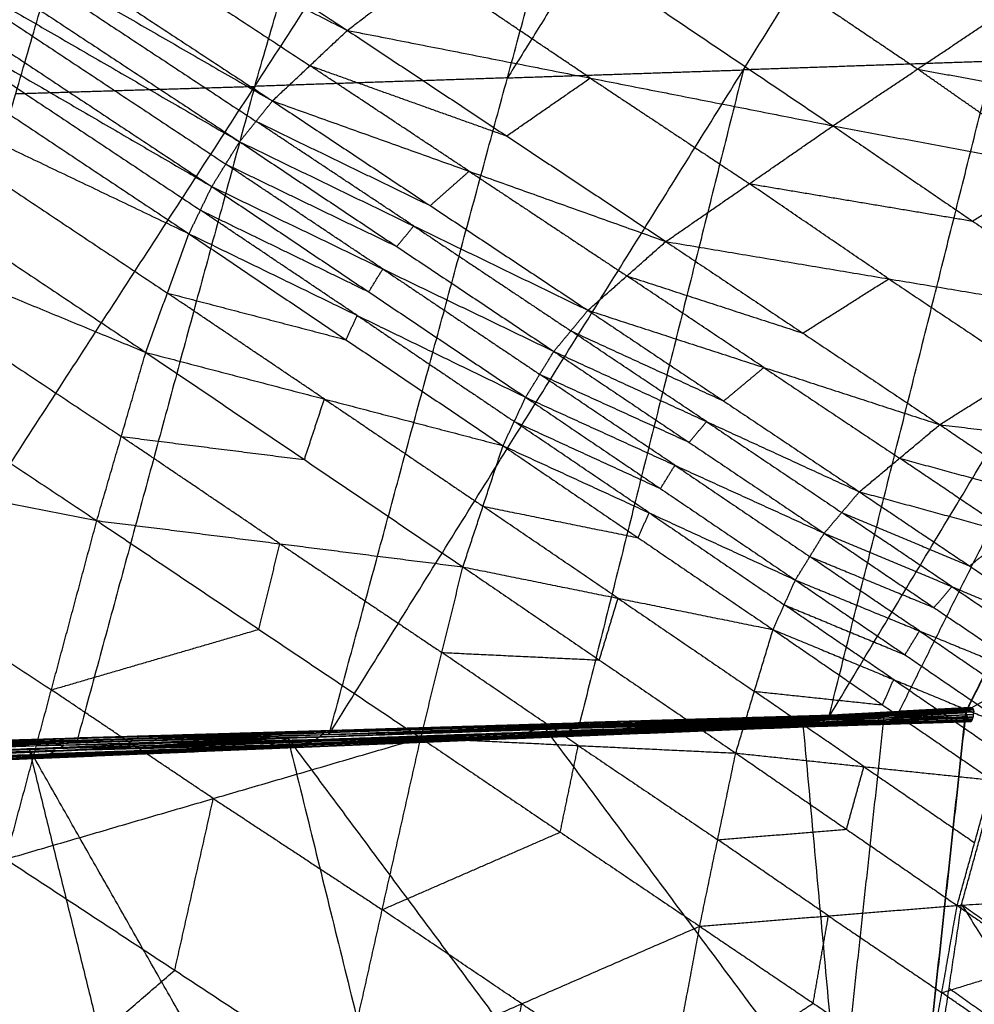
# Model space of a CAD drawing. Header units: millimetres. Extents: x -106 to 110, y -96 to 120.
# Tile 661 of 1020: x 89.56 to 90.8, y -45.35 to -44.07. Entities that reach past the tile are written whole.
import ezdxf

# ---------------------------------------------------------------- set-up
doc = ezdxf.new("R2010")
doc.units = ezdxf.units.MM
doc.header["$MEASUREMENT"] = 0
doc.layers.add('Default', color=7, linetype='Continuous', true_color=0x000000)

msp = doc.modelspace()

# ---------------------------------------------------------------- linework, layer by layer
at = {"layer": 'Default'}
for points in [[(90.6142, -44.9797, 12.599), (91.1335, -44.1156, 11.4841), (91.6527, -43.2514, 10.3693)], [(90.7922, -44.9736, 12.6871), (91.2225, -44.1125, 11.5282), (91.6527, -43.2514, 10.3693)], [(90.7926, -44.9716, 12.6881), (91.2227, -44.1115, 11.5287), (91.6527, -43.2514, 10.3693)], [(89.9645, -45.002, 12.2783), (90.5031, -44.1379, 11.1707), (91.0417, -43.2737, 10.063)], [(90.6142, -44.9797, 12.599), (90.828, -44.1267, 11.331), (91.0417, -43.2737, 10.063)], [(90.7349, -43.2841, 9.9111), (90.4657, -43.7162, 10.4649), (90.1964, -44.1483, 11.0187)], [(89.3077, -45.024, 11.9559), (89.8679, -44.1593, 10.8575), (90.4282, -43.2945, 9.7591)], [(89.9645, -45.002, 12.2783), (90.1964, -44.1483, 11.0187), (90.4282, -43.2945, 9.7591)], [(88.6459, -45.0453, 11.6333), (89.2262, -44.1794, 10.5448), (89.8066, -43.3135, 9.4562)], [(89.3077, -45.024, 11.9559), (89.5572, -44.1688, 10.7061), (89.8066, -43.3135, 9.4562)], [(89.8679, -44.1593, 10.8575), (89.9927, -43.7316, 10.2326), (90.1174, -43.304, 9.6077)], [(89.0292, -43.4581, 13.5136), (89.5087, -43.7723, 13.5994), (89.9883, -44.0865, 13.6852)], [(88.941, -43.5547, 13.5107), (89.416, -43.8665, 13.6013), (89.8909, -44.1782, 13.6919)], [(88.941, -43.5547, 13.5107), (89.4646, -43.8206, 13.5979), (89.9883, -44.0865, 13.6852)], [(88.9015, -43.6073, 13.5102), (89.3748, -43.9193, 13.6019), (89.8482, -44.2313, 13.6936)], [(88.9015, -43.6073, 13.5102), (89.3962, -43.8927, 13.601), (89.8909, -44.1782, 13.6919)], [(88.8666, -43.6632, 13.5102), (89.3394, -43.9764, 13.6017), (89.8121, -44.2896, 13.6932)], [(88.8666, -43.6632, 13.5102), (89.3574, -43.9472, 13.6019), (89.8482, -44.2313, 13.6936)], [(88.8358, -43.7214, 13.5105), (89.3091, -44.0362, 13.6006), (89.7824, -44.351, 13.6908)], [(88.8358, -43.7214, 13.5105), (89.324, -44.0055, 13.6018), (89.8121, -44.2896, 13.6932)], [(89.4646, -43.8206, 13.5979), (89.7021, -43.9765, 13.6432), (89.9396, -44.1324, 13.6885)], [(88.7708, -43.8677, 13.5125), (89.2485, -44.1864, 13.5967), (89.7262, -44.5052, 13.681)], [(88.7708, -43.8677, 13.5125), (89.2766, -44.1094, 13.6016), (89.7824, -44.351, 13.6908)], [(89.3962, -43.8927, 13.601), (89.6329, -44.0487, 13.6469), (89.8696, -44.2048, 13.6927)], [(89.9883, -44.0865, 13.6852), (90.0931, -44.0063, 13.6777), (90.1978, -43.9261, 13.6703)], [(90.1978, -43.9261, 13.6703), (90.4087, -44.0683, 13.6534), (90.6196, -44.2106, 13.6366)], [(89.3574, -43.9472, 13.6019), (89.5938, -44.1038, 13.6476), (89.8302, -44.2604, 13.6934)], [(89.324, -44.0055, 13.6018), (89.5606, -44.1629, 13.6469), (89.7973, -44.3203, 13.692)], [(90.5187, -43.9946, 13.6373), (90.6242, -44.0657, 13.6289), (90.7296, -44.1368, 13.6205)], [(90.304, -44.1485, 13.6609), (90.1985, -44.0774, 13.6693), (90.0931, -44.0063, 13.6777)], [(90.6196, -44.2106, 13.6366), (90.7296, -44.1368, 13.6205), (90.8396, -44.0631, 13.6044)], [(88.6887, -44.0769, 13.5172), (89.1756, -44.4005, 13.5914), (89.6626, -44.724, 13.6656)], [(88.6887, -44.0769, 13.5172), (89.2075, -44.291, 13.5991), (89.7262, -44.5052, 13.681)], [(89.8909, -44.1782, 13.6919), (89.9396, -44.1324, 13.6885), (89.9883, -44.0865, 13.6852)], [(89.9883, -44.0865, 13.6852), (90.1953, -44.2238, 13.6778), (90.4023, -44.3611, 13.6704)], [(89.9883, -44.0865, 13.6852), (90.304, -44.1485, 13.6609), (90.6196, -44.2106, 13.6366)], [(89.2766, -44.1094, 13.6016), (89.5154, -44.2687, 13.6437), (89.7543, -44.4281, 13.6859)], [(91.1335, -44.1156, 11.4841), (90.9183, -44.5461, 12.0636), (90.7032, -44.9766, 12.643)], [(90.7924, -44.9726, 12.6876), (91.0075, -44.5421, 12.1082), (91.2227, -44.1115, 11.5287)], [(91.2225, -44.1125, 11.5282), (91.0074, -44.5426, 12.1079), (90.7924, -44.9726, 12.6876)], [(89.9396, -44.1324, 13.6885), (90.0674, -44.1781, 13.6831), (90.1953, -44.2238, 13.6778)], [(90.1466, -44.2697, 13.6811), (90.0431, -44.201, 13.6848), (89.9396, -44.1324, 13.6885)], [(90.828, -44.1267, 11.331), (90.6655, -44.1323, 11.2508), (90.5031, -44.1379, 11.1707)], [(90.1964, -44.1483, 11.0187), (90.3497, -44.1431, 11.0947), (90.5031, -44.1379, 11.1707)], [(90.5031, -44.1379, 11.1707), (90.3963, -44.5644, 11.8047), (90.2894, -44.9908, 12.4386)], [(90.7296, -44.1368, 13.6205), (90.8766, -44.1643, 13.584), (91.0236, -44.1918, 13.5476)], [(90.9136, -44.2655, 13.5636), (90.8216, -44.2012, 13.5921), (90.7296, -44.1368, 13.6205)], [(89.5572, -44.1688, 10.7061), (89.7125, -44.164, 10.7818), (89.8679, -44.1593, 10.8575)], [(89.8679, -44.1593, 10.8575), (89.752, -44.5861, 11.4873), (89.6361, -45.013, 12.1171)], [(90.1964, -44.1483, 11.0187), (90.0321, -44.1538, 10.9381), (89.8679, -44.1593, 10.8575)], [(90.1953, -44.2238, 13.6778), (90.2496, -44.1862, 13.6693), (90.304, -44.1485, 13.6609)], [(90.304, -44.1485, 13.6609), (90.4075, -44.2172, 13.6572), (90.511, -44.2859, 13.6535)], [(89.8482, -44.2313, 13.6936), (89.8696, -44.2048, 13.6927), (89.8909, -44.1782, 13.6919)], [(89.8909, -44.1782, 13.6919), (90.096, -44.3144, 13.688), (90.301, -44.4505, 13.6842)], [(89.8909, -44.1782, 13.6919), (90.1466, -44.2697, 13.6811), (90.4023, -44.3611, 13.6704)], [(89.8696, -44.2048, 13.6927), (89.9828, -44.2596, 13.6904), (90.096, -44.3144, 13.688)], [(90.0746, -44.3409, 13.6889), (89.9721, -44.2728, 13.6908), (89.8696, -44.2048, 13.6927)], [(90.4023, -44.3611, 13.6704), (90.511, -44.2859, 13.6535), (90.6196, -44.2106, 13.6366)], [(90.6196, -44.2106, 13.6366), (90.8008, -44.3344, 13.5906), (90.9819, -44.4581, 13.5447)], [(90.6196, -44.2106, 13.6366), (90.9136, -44.2655, 13.5636), (91.2076, -44.3205, 13.4907)], [(89.8121, -44.2896, 13.6932), (89.8302, -44.2604, 13.6934), (89.8482, -44.2313, 13.6936)], [(89.8482, -44.2313, 13.6936), (90.0525, -44.3676, 13.6906), (90.2567, -44.504, 13.6876)], [(89.8482, -44.2313, 13.6936), (90.0746, -44.3409, 13.6889), (90.301, -44.4505, 13.6842)], [(89.8302, -44.2604, 13.6934), (89.9413, -44.314, 13.692), (90.0525, -44.3676, 13.6906)], [(90.0344, -44.3968, 13.6904), (89.9323, -44.3286, 13.6919), (89.8302, -44.2604, 13.6934)], [(90.096, -44.3144, 13.688), (90.1213, -44.292, 13.6846), (90.1466, -44.2697, 13.6811)], [(90.1466, -44.2697, 13.6811), (90.2491, -44.3377, 13.6792), (90.3516, -44.4058, 13.6773)], [(90.8008, -44.3344, 13.5906), (90.8572, -44.3, 13.5771), (90.9136, -44.2655, 13.5636)], [(90.511, -44.2859, 13.6535), (90.6559, -44.3101, 13.6221), (90.8008, -44.3344, 13.5906)], [(90.6921, -44.4096, 13.6076), (90.6015, -44.3477, 13.6305), (90.511, -44.2859, 13.6535)], [(89.2075, -44.291, 13.5991), (89.4509, -44.4528, 13.6362), (89.6944, -44.6146, 13.6733)], [(89.7824, -44.351, 13.6908), (89.7973, -44.3203, 13.692), (89.8121, -44.2896, 13.6932)], [(89.8121, -44.2896, 13.6932), (90.0161, -44.4266, 13.69), (90.22, -44.5636, 13.6869)], [(89.8121, -44.2896, 13.6932), (90.0344, -44.3968, 13.6904), (90.2567, -44.504, 13.6876)], [(89.7973, -44.3203, 13.692), (89.9067, -44.3734, 13.691), (90.0161, -44.4266, 13.69)], [(90.0012, -44.4573, 13.6888), (89.8992, -44.3888, 13.6904), (89.7973, -44.3203, 13.692)], [(89.7262, -44.5052, 13.681), (89.7543, -44.4281, 13.6859), (89.7824, -44.351, 13.6908)], [(89.7824, -44.351, 13.6908), (89.9865, -44.4888, 13.6867), (90.1906, -44.6266, 13.6826)], [(89.7824, -44.351, 13.6908), (90.0012, -44.4573, 13.6888), (90.22, -44.5636, 13.6869)], [(90.0525, -44.3676, 13.6906), (90.0635, -44.3543, 13.6898), (90.0746, -44.3409, 13.6889)], [(90.0746, -44.3409, 13.6889), (90.1767, -44.4091, 13.6874), (90.2789, -44.4773, 13.6859)], [(90.301, -44.4505, 13.6842), (90.3516, -44.4058, 13.6773), (90.4023, -44.3611, 13.6704)], [(90.4023, -44.3611, 13.6704), (90.5804, -44.4802, 13.6352), (90.7584, -44.5992, 13.6001)], [(90.4023, -44.3611, 13.6704), (90.6921, -44.4096, 13.6076), (90.9819, -44.4581, 13.5447)], [(90.0161, -44.4266, 13.69), (90.0252, -44.4117, 13.6902), (90.0344, -44.3968, 13.6904)], [(90.0344, -44.3968, 13.6904), (90.1364, -44.4653, 13.6888), (90.2384, -44.5338, 13.6873)], [(90.3516, -44.4058, 13.6773), (90.466, -44.443, 13.6563), (90.5804, -44.4802, 13.6352)], [(90.5297, -44.5249, 13.6421), (90.4407, -44.4653, 13.6597), (90.3516, -44.4058, 13.6773)], [(90.5804, -44.4802, 13.6352), (90.6362, -44.4449, 13.6214), (90.6921, -44.4096, 13.6076)], [(90.6921, -44.4096, 13.6076), (90.7811, -44.4692, 13.59), (90.8702, -44.5287, 13.5724)], [(89.7543, -44.4281, 13.6859), (89.8704, -44.4584, 13.6863), (89.9865, -44.4888, 13.6867)], [(89.9584, -44.5659, 13.6818), (89.8564, -44.497, 13.6838), (89.7543, -44.4281, 13.6859)], [(90.2567, -44.504, 13.6876), (90.2789, -44.4773, 13.6859), (90.301, -44.4505, 13.6842)], [(90.301, -44.4505, 13.6842), (90.4775, -44.5685, 13.6531), (90.6539, -44.6865, 13.622)], [(90.301, -44.4505, 13.6842), (90.5297, -44.5249, 13.6421), (90.7584, -44.5992, 13.6001)], [(89.9865, -44.4888, 13.6867), (89.9938, -44.473, 13.6877), (90.0012, -44.4573, 13.6888)], [(90.0012, -44.4573, 13.6888), (90.1032, -44.5262, 13.6868), (90.2053, -44.5951, 13.6847)], [(90.7584, -44.5992, 13.6001), (90.8702, -44.5287, 13.5724), (90.9819, -44.4581, 13.5447)], [(90.2789, -44.4773, 13.6859), (90.3782, -44.5229, 13.6695), (90.4775, -44.5685, 13.6531)], [(90.4553, -44.5953, 13.6548), (90.3671, -44.5363, 13.6704), (90.2789, -44.4773, 13.6859)], [(88.5309, -44.4984, 13.5315), (89.0968, -44.6112, 13.5986), (89.6626, -44.724, 13.6656)], [(89.6626, -44.724, 13.6656), (89.6944, -44.6146, 13.6733), (89.7262, -44.5052, 13.681)], [(89.7262, -44.5052, 13.681), (89.9324, -44.6447, 13.6726), (90.1385, -44.7842, 13.6643)], [(89.7262, -44.5052, 13.681), (89.9584, -44.5659, 13.6818), (90.1906, -44.6266, 13.6826)], [(90.22, -44.5636, 13.6869), (90.2384, -44.5338, 13.6873), (90.2567, -44.504, 13.6876)], [(90.2567, -44.504, 13.6876), (90.4325, -44.6222, 13.6574), (90.6082, -44.7404, 13.6273)], [(90.2567, -44.504, 13.6876), (90.4553, -44.5953, 13.6548), (90.6539, -44.6865, 13.622)], [(90.4775, -44.5685, 13.6531), (90.5036, -44.5467, 13.6476), (90.5297, -44.5249, 13.6421)], [(90.5297, -44.5249, 13.6421), (90.6179, -44.5839, 13.6266), (90.7062, -44.6429, 13.611)], [(90.2384, -44.5338, 13.6873), (90.3354, -44.578, 13.6724), (90.4325, -44.6222, 13.6574)], [(90.4141, -44.652, 13.6571), (90.3262, -44.5929, 13.6722), (90.2384, -44.5338, 13.6873)], [(89.9324, -44.6447, 13.6726), (89.9454, -44.6053, 13.6772), (89.9584, -44.5659, 13.6818)], [(89.9584, -44.5659, 13.6818), (90.0615, -44.6356, 13.6776), (90.1646, -44.7054, 13.6734)], [(90.1906, -44.6266, 13.6826), (90.2053, -44.5951, 13.6847), (90.22, -44.5636, 13.6869)], [(90.22, -44.5636, 13.6869), (90.3954, -44.6824, 13.6566), (90.5707, -44.8013, 13.6262)], [(90.22, -44.5636, 13.6869), (90.4141, -44.652, 13.6571), (90.6082, -44.7404, 13.6273)], [(90.2053, -44.5951, 13.6847), (90.3003, -44.6388, 13.6707), (90.3954, -44.6824, 13.6566)], [(90.3807, -44.7139, 13.6544), (90.293, -44.6545, 13.6696), (90.2053, -44.5951, 13.6847)], [(90.4325, -44.6222, 13.6574), (90.4439, -44.6087, 13.6561), (90.4553, -44.5953, 13.6548)], [(90.4553, -44.5953, 13.6548), (90.5432, -44.6544, 13.6397), (90.631, -44.7135, 13.6246)], [(90.6539, -44.6865, 13.622), (90.7062, -44.6429, 13.611), (90.7584, -44.5992, 13.6001)], [(90.7584, -44.5992, 13.6001), (90.903, -44.6966, 13.5434), (91.0476, -44.794, 13.4867)], [(90.7584, -44.5992, 13.6001), (91.0168, -44.6303, 13.5044), (91.2752, -44.6614, 13.4088)], [(89.0968, -44.6112, 13.5986), (89.3501, -44.7777, 13.6258), (89.6035, -44.9441, 13.653)], [(89.6944, -44.6146, 13.6733), (89.8134, -44.6296, 13.673), (89.9324, -44.6447, 13.6726)], [(89.9006, -44.7541, 13.665), (89.7975, -44.6844, 13.6691), (89.6944, -44.6146, 13.6733)], [(90.1385, -44.7842, 13.6643), (90.1646, -44.7054, 13.6734), (90.1906, -44.6266, 13.6826)], [(90.1906, -44.6266, 13.6826), (90.3661, -44.7462, 13.6512), (90.5416, -44.8657, 13.6198)], [(90.1906, -44.6266, 13.6826), (90.3807, -44.7139, 13.6544), (90.5707, -44.8013, 13.6262)], [(90.7062, -44.6429, 13.611), (90.8046, -44.6697, 13.5772), (90.903, -44.6966, 13.5434)], [(90.8507, -44.7402, 13.5543), (90.7784, -44.6916, 13.5827), (90.7062, -44.6429, 13.611)], [(90.3954, -44.6824, 13.6566), (90.4047, -44.6672, 13.6568), (90.4141, -44.652, 13.6571)], [(90.4141, -44.652, 13.6571), (90.5018, -44.7114, 13.6419), (90.5895, -44.7708, 13.6268)], [(90.6082, -44.7404, 13.6273), (90.631, -44.7135, 13.6246), (90.6539, -44.6865, 13.622)], [(90.6539, -44.6865, 13.622), (90.7971, -44.783, 13.5695), (90.9404, -44.8794, 13.517)], [(90.6539, -44.6865, 13.622), (90.8507, -44.7402, 13.5543), (91.0476, -44.794, 13.4867)], [(90.7926, -44.9716, 12.6881), (91.0372, -44.8299, 12.5063), (91.2819, -44.6882, 12.3244)], [(90.1646, -44.7054, 13.6734), (90.2653, -44.7258, 13.6623), (90.3661, -44.7462, 13.6512)], [(90.3401, -44.825, 13.642), (90.2523, -44.7652, 13.6577), (90.1646, -44.7054, 13.6734)], [(90.3661, -44.7462, 13.6512), (90.3734, -44.7301, 13.6528), (90.3807, -44.7139, 13.6544)], [(90.3807, -44.7139, 13.6544), (90.4684, -44.7737, 13.6387), (90.5562, -44.8335, 13.623)], [(90.631, -44.7135, 13.6246), (90.7141, -44.7482, 13.597), (90.7971, -44.783, 13.5695)], [(90.7743, -44.8099, 13.5721), (90.7027, -44.7617, 13.5984), (90.631, -44.7135, 13.6246)], [(89.5443, -45.1642, 13.6404), (89.6035, -44.9441, 13.653), (89.6626, -44.724, 13.6656)], [(89.6626, -44.724, 13.6656), (89.8732, -44.8654, 13.6499), (90.0837, -45.0067, 13.6341)], [(89.6626, -44.724, 13.6656), (89.9006, -44.7541, 13.665), (90.1385, -44.7842, 13.6643)], [(90.5707, -44.8013, 13.6262), (90.5895, -44.7708, 13.6268), (90.6082, -44.7404, 13.6273)], [(90.6082, -44.7404, 13.6273), (90.7508, -44.8371, 13.5757), (90.8935, -44.9337, 13.5242)], [(90.6082, -44.7404, 13.6273), (90.7743, -44.8099, 13.5721), (90.9404, -44.8794, 13.517)], [(90.7971, -44.783, 13.5695), (90.8239, -44.7616, 13.5619), (90.8507, -44.7402, 13.5543)], [(89.8732, -44.8654, 13.6499), (89.8869, -44.8097, 13.6574), (89.9006, -44.7541, 13.665)], [(89.9006, -44.7541, 13.665), (90.0058, -44.8248, 13.6571), (90.1111, -44.8955, 13.6492)], [(90.5895, -44.7708, 13.6268), (90.6701, -44.804, 13.6012), (90.7508, -44.8371, 13.5757)], [(90.7321, -44.8675, 13.5752), (90.6608, -44.8192, 13.601), (90.5895, -44.7708, 13.6268)], [(90.0837, -45.0067, 13.6341), (90.1111, -44.8955, 13.6492), (90.1385, -44.7842, 13.6643)], [(90.1385, -44.7842, 13.6643), (90.3158, -44.9053, 13.6281), (90.4932, -45.0263, 13.592)], [(90.1385, -44.7842, 13.6643), (90.3401, -44.825, 13.642), (90.5416, -44.8657, 13.6198)], [(90.5416, -44.8657, 13.6198), (90.5562, -44.8335, 13.623), (90.5707, -44.8013, 13.6262)], [(90.5707, -44.8013, 13.6262), (90.7131, -44.8985, 13.5746), (90.8554, -44.9957, 13.5229)], [(90.5707, -44.8013, 13.6262), (90.7321, -44.8675, 13.5752), (90.8935, -44.9337, 13.5242)], [(90.7508, -44.8371, 13.5757), (90.7626, -44.8235, 13.5739), (90.7743, -44.8099, 13.5721)], [(90.7743, -44.8099, 13.5721), (90.8456, -44.8582, 13.5463), (90.9169, -44.9066, 13.5206)], [(90.3158, -44.9053, 13.6281), (90.328, -44.8651, 13.6351), (90.3401, -44.825, 13.642)], [(90.3401, -44.825, 13.642), (90.4287, -44.8855, 13.624), (90.5174, -44.946, 13.6059)], [(90.5562, -44.8335, 13.623), (90.6346, -44.866, 13.5988), (90.7131, -44.8985, 13.5746)], [(90.6985, -44.9307, 13.5713), (90.6273, -44.8821, 13.5972), (90.5562, -44.8335, 13.623)], [(89.6035, -44.9441, 13.653), (89.7383, -44.9047, 13.6515), (89.8732, -44.8654, 13.6499)], [(90.4932, -45.0263, 13.592), (90.5174, -44.946, 13.6059), (90.5416, -44.8657, 13.6198)], [(90.5416, -44.8657, 13.6198), (90.684, -44.9636, 13.567), (90.8264, -45.0614, 13.5143)], [(90.5416, -44.8657, 13.6198), (90.6985, -44.9307, 13.5713), (90.8554, -44.9957, 13.5229)], [(90.7131, -44.8985, 13.5746), (90.7226, -44.883, 13.5749), (90.7321, -44.8675, 13.5752)], [(90.7321, -44.8675, 13.5752), (90.8033, -44.9161, 13.5494), (90.8744, -44.9647, 13.5236)], [(90.1111, -44.8955, 13.6492), (90.2135, -44.9004, 13.6387), (90.3158, -44.9053, 13.6281)], [(90.2884, -45.0165, 13.6131), (90.1998, -44.956, 13.6311), (90.1111, -44.8955, 13.6492)], [(90.684, -44.9636, 13.567), (90.6913, -44.9472, 13.5692), (90.6985, -44.9307, 13.5713)], [(90.6985, -44.9307, 13.5713), (90.7697, -44.9796, 13.545), (90.8409, -45.0286, 13.5186)], [(89.814, -45.0854, 13.6373), (89.7087, -45.0148, 13.6452), (89.6035, -44.9441, 13.653)], [(90.5174, -44.946, 13.6059), (90.6007, -44.9548, 13.5865), (90.684, -44.9636, 13.567)], [(90.6598, -45.0439, 13.5532), (90.5886, -44.995, 13.5795), (90.5174, -44.946, 13.6059)], [(89.9602, -44.9976, 12.2587), (90.287, -44.9877, 12.4204), (90.6139, -44.9778, 12.5822)], [(89.9624, -44.997, 12.2692), (90.2883, -44.9869, 12.4301), (90.6142, -44.9768, 12.591)], [(89.9624, -44.997, 12.2692), (90.2881, -44.9874, 12.4257), (90.6139, -44.9778, 12.5822)], [(89.9624, -44.997, 12.2692), (90.2882, -44.9874, 12.4329), (90.614, -44.9779, 12.5967)], [(89.9645, -45.002, 12.2783), (90.2893, -44.9899, 12.4375), (90.614, -44.9779, 12.5967)], [(90.2881, -44.9874, 12.4257), (90.4511, -44.9823, 12.5061), (90.614, -44.9773, 12.5866)], [(90.6141, -44.9774, 12.5938), (90.4512, -44.9824, 12.5134), (90.2882, -44.9874, 12.4329)], [(90.614, -44.9773, 12.5866), (90.4511, -44.9821, 12.5083), (90.2883, -44.9869, 12.4301)], [(90.2893, -44.9899, 12.4375), (90.4517, -44.9844, 12.5177), (90.6141, -44.9788, 12.5978)], [(90.5552, -44.9846, 12.5694), (90.6737, -44.9791, 12.6282), (90.7922, -44.9736, 12.6871)], [(90.5597, -44.9865, 12.5697), (90.6167, -44.9828, 12.599), (90.6737, -44.9791, 12.6282)], [(90.5642, -44.9883, 12.57), (90.6782, -44.981, 12.6286), (90.7922, -44.9736, 12.6871)], [(90.6737, -44.9791, 12.6282), (90.6206, -44.981, 12.602), (90.5675, -44.983, 12.5757)], [(90.5798, -44.9813, 12.5821), (90.6859, -44.9775, 12.6346), (90.7921, -44.9736, 12.687)], [(90.5798, -44.9813, 12.5821), (90.686, -44.9775, 12.6346), (90.7922, -44.9736, 12.6871)], [(90.6117, -44.9812, 12.5755), (90.7072, -44.9769, 12.6255), (90.8028, -44.9725, 12.6755)], [(90.6117, -44.9812, 12.5755), (90.6128, -44.9795, 12.5788), (90.6139, -44.9778, 12.5822)], [(90.7083, -44.9751, 12.6288), (90.6606, -44.9773, 12.6038), (90.6128, -44.9795, 12.5788)], [(90.6139, -44.9778, 12.5822), (90.7076, -44.9731, 12.6313), (90.8014, -44.9683, 12.6803)], [(90.6139, -44.9778, 12.5822), (90.7083, -44.9751, 12.6288), (90.8028, -44.9725, 12.6755)], [(90.6139, -44.9778, 12.5822), (90.614, -44.9773, 12.5866), (90.6142, -44.9768, 12.591)], [(90.614, -44.9779, 12.5967), (90.7056, -44.9726, 12.6414), (90.7971, -44.9673, 12.6861)], [(90.614, -44.9779, 12.5967), (90.7044, -44.9734, 12.6421), (90.7948, -44.969, 12.6876)], [(90.614, -44.9779, 12.5967), (90.7033, -44.9748, 12.6424), (90.7926, -44.9716, 12.6881)], [(90.7078, -44.9726, 12.6356), (90.6609, -44.9749, 12.6111), (90.614, -44.9773, 12.5866)], [(90.614, -44.9779, 12.5967), (90.6141, -44.9774, 12.5938), (90.6142, -44.9768, 12.591)], [(90.614, -44.9779, 12.5967), (90.6141, -44.9788, 12.5978), (90.6142, -44.9797, 12.599)], [(90.6141, -44.9774, 12.5938), (90.6599, -44.9747, 12.6162), (90.7056, -44.9721, 12.6385)], [(90.7056, -44.9726, 12.6414), (90.6598, -44.975, 12.6176), (90.6141, -44.9774, 12.5938)], [(90.7034, -44.9757, 12.6435), (90.6588, -44.9772, 12.6207), (90.6141, -44.9788, 12.5978)], [(90.6142, -44.9768, 12.591), (90.7068, -44.9719, 12.6373), (90.7994, -44.967, 12.6836)], [(90.6142, -44.9768, 12.591), (90.7056, -44.9721, 12.6385), (90.7971, -44.9673, 12.6861)], [(90.6142, -44.9768, 12.591), (90.7078, -44.9726, 12.6356), (90.8014, -44.9683, 12.6803)], [(90.6142, -44.9797, 12.599), (90.7034, -44.9757, 12.6435), (90.7926, -44.9716, 12.6881)], [(90.6142, -44.9797, 12.599), (90.7032, -44.9766, 12.643), (90.7922, -44.9736, 12.6871)], [(90.6859, -44.9775, 12.6346), (90.6571, -45.2433, 12.4666), (90.6282, -45.5091, 12.2986)], [(90.686, -44.9775, 12.6346), (90.6798, -44.9783, 12.6314), (90.6737, -44.9791, 12.6282)], [(90.6737, -44.9791, 12.6282), (90.6759, -44.98, 12.6284), (90.6782, -44.981, 12.6286)], [(90.6767, -46.037, 12.0152), (90.7344, -45.5053, 12.3511), (90.7921, -44.9736, 12.687)], [(90.6767, -46.037, 12.0152), (90.7344, -45.5053, 12.3511), (90.7922, -44.9736, 12.6871)], [(90.794, -44.9788, 12.681), (90.737, -44.9825, 12.6517), (90.68, -44.9862, 12.6225)], [(90.686, -44.9775, 12.6346), (90.686, -44.9775, 12.6346), (90.6859, -44.9775, 12.6346)], [(90.7922, -44.9736, 12.6871), (90.7391, -44.9755, 12.6608), (90.686, -44.9775, 12.6346)], [(90.7924, -44.9726, 12.6876), (90.7478, -44.9746, 12.6653), (90.7032, -44.9766, 12.643)], [(90.7032, -44.9766, 12.643), (90.7033, -44.9762, 12.6433), (90.7034, -44.9757, 12.6435)], [(90.7937, -44.9703, 12.6878), (90.7485, -44.9725, 12.6651), (90.7033, -44.9748, 12.6424)], [(90.7033, -44.9748, 12.6424), (90.7039, -44.9741, 12.6423), (90.7044, -44.9734, 12.6421)], [(90.7033, -44.9748, 12.6424), (90.7033, -44.9752, 12.643), (90.7034, -44.9757, 12.6435)], [(90.7044, -44.9734, 12.6421), (90.705, -44.973, 12.6417), (90.7056, -44.9726, 12.6414)], [(90.7983, -44.9672, 12.6848), (90.7519, -44.9696, 12.6617), (90.7056, -44.9721, 12.6385)], [(90.7056, -44.9726, 12.6414), (90.7508, -44.9704, 12.6641), (90.796, -44.9682, 12.6868)], [(90.7056, -44.9721, 12.6385), (90.7062, -44.972, 12.6379), (90.7068, -44.9719, 12.6373)], [(90.8004, -44.9677, 12.682), (90.7536, -44.9698, 12.6596), (90.7068, -44.9719, 12.6373)], [(90.7068, -44.9803, 12.6234), (90.7546, -44.9781, 12.6484), (90.8024, -44.9759, 12.6734)], [(90.7072, -44.9769, 12.6255), (90.707, -44.9786, 12.6244), (90.7068, -44.9803, 12.6234)], [(90.7072, -44.9769, 12.6255), (90.7078, -44.976, 12.6271), (90.7083, -44.9751, 12.6288)], [(90.8021, -44.9704, 12.6779), (90.7549, -44.9717, 12.6546), (90.7076, -44.9731, 12.6313)], [(90.7076, -44.9731, 12.6313), (90.7077, -44.9728, 12.6334), (90.7078, -44.9726, 12.6356)], [(90.7076, -44.9731, 12.6313), (90.708, -44.9741, 12.63), (90.7083, -44.9751, 12.6288)], [(90.7078, -44.9726, 12.6356), (90.7541, -44.9701, 12.6588), (90.8004, -44.9677, 12.682)], [(90.7922, -44.9736, 12.6871), (90.7633, -45.2394, 12.5191), (90.7344, -45.5053, 12.3511)], [(90.7344, -45.5053, 12.3511), (90.7633, -45.2394, 12.5191), (90.7922, -44.9736, 12.6871)], [(90.7921, -44.9736, 12.687), (90.7922, -44.9736, 12.6871), (90.7922, -44.9736, 12.6871)], [(90.7922, -44.9736, 12.6871), (90.7924, -44.9726, 12.6876), (90.7926, -44.9716, 12.6881)], [(90.7922, -44.9736, 12.6871), (90.794, -44.9788, 12.681), (90.7958, -44.984, 12.6749)], [(90.7926, -44.9716, 12.6881), (90.7937, -44.9703, 12.6878), (90.7948, -44.969, 12.6876)], [(90.7948, -44.969, 12.6876), (90.796, -44.9682, 12.6868), (90.7971, -44.9673, 12.6861)], [(90.7971, -44.9673, 12.6861), (90.7983, -44.9672, 12.6848), (90.7994, -44.967, 12.6836)], [(90.7994, -44.967, 12.6836), (90.8004, -44.9677, 12.682), (90.8014, -44.9683, 12.6803)], [(90.8014, -44.9683, 12.6803), (90.8021, -44.9704, 12.6779), (90.8028, -44.9725, 12.6755)], [(90.802, -44.9793, 12.6713), (90.8024, -44.9759, 12.6734), (90.8028, -44.9725, 12.6755)], [(89.8871, -45.0158, 12.2384), (90.2211, -45.0002, 12.4039), (90.5552, -44.9846, 12.5694)], [(89.8871, -45.0158, 12.2384), (90.2256, -45.002, 12.4042), (90.5642, -44.9883, 12.57)], [(89.9058, -45.0195, 12.2405), (90.235, -45.0039, 12.4053), (90.5642, -44.9883, 12.57)], [(89.9058, -45.0195, 12.2405), (90.2417, -45.0056, 12.4051), (90.5777, -44.9917, 12.5697)], [(89.9108, -45.0067, 12.2528), (90.2453, -44.994, 12.4174), (90.5798, -44.9813, 12.5821)], [(89.9108, -45.0067, 12.2528), (90.233, -44.9957, 12.4111), (90.5552, -44.9846, 12.5694)], [(89.9229, -45.0187, 12.2419), (90.2503, -45.0052, 12.4058), (90.5777, -44.9917, 12.5697)], [(89.9229, -45.0187, 12.2419), (90.2564, -45.0052, 12.4057), (90.5899, -44.9918, 12.5695)], [(89.9363, -45.0145, 12.2443), (90.2677, -45.0019, 12.4074), (90.5992, -44.9894, 12.5705)], [(89.9363, -45.0145, 12.2443), (90.2631, -45.0031, 12.4069), (90.5899, -44.9918, 12.5695)], [(89.9472, -45.0086, 12.2467), (90.2768, -44.9971, 12.4094), (90.6065, -44.9856, 12.5722)], [(89.9472, -45.0086, 12.2467), (90.2732, -44.999, 12.4086), (90.5992, -44.9894, 12.5705)], [(89.9556, -45.0023, 12.2505), (90.2836, -44.9917, 12.413), (90.6117, -44.9812, 12.5755)], [(89.9556, -45.0023, 12.2505), (90.281, -44.9939, 12.4114), (90.6065, -44.9856, 12.5722)], [(90.2859, -44.9894, 12.4171), (90.1219, -44.9947, 12.3358), (89.9579, -44.9999, 12.2546)], [(89.9602, -44.9976, 12.2587), (90.2859, -44.9894, 12.4171), (90.6117, -44.9812, 12.5755)], [(90.2881, -44.9874, 12.4257), (90.1247, -44.9923, 12.3448), (89.9613, -44.9973, 12.2639)], [(89.9635, -44.9995, 12.2737), (90.1258, -44.9935, 12.3533), (90.2882, -44.9874, 12.4329)], [(89.9645, -45.002, 12.2783), (90.2894, -44.9908, 12.4386), (90.6142, -44.9797, 12.599)], [(90.2211, -45.0002, 12.4039), (90.3904, -44.9933, 12.4868), (90.5597, -44.9865, 12.5697)], [(90.5675, -44.983, 12.5757), (90.4002, -44.9893, 12.4934), (90.233, -44.9957, 12.4111)], [(90.235, -45.0039, 12.4053), (90.403, -44.9969, 12.4876), (90.5709, -44.99, 12.5699)], [(90.5709, -44.99, 12.5699), (90.4063, -44.9978, 12.4875), (90.2417, -45.0056, 12.4051)], [(90.2503, -45.0052, 12.4058), (90.417, -44.9984, 12.4877), (90.5838, -44.9917, 12.5696)], [(90.5838, -44.9917, 12.5696), (90.4201, -44.9985, 12.4876), (90.2564, -45.0052, 12.4057)], [(90.2631, -45.0031, 12.4069), (90.4288, -44.9969, 12.4884), (90.5946, -44.9906, 12.57)], [(90.5946, -44.9906, 12.57), (90.4312, -44.9963, 12.4887), (90.2677, -45.0019, 12.4074)], [(90.2732, -44.999, 12.4086), (90.438, -44.9932, 12.49), (90.6029, -44.9875, 12.5713)], [(90.6029, -44.9875, 12.5713), (90.4398, -44.9923, 12.4904), (90.2768, -44.9971, 12.4094)], [(90.281, -44.9939, 12.4114), (90.4451, -44.9887, 12.4926), (90.6091, -44.9834, 12.5738)], [(90.6091, -44.9834, 12.5738), (90.4464, -44.9876, 12.4934), (90.2836, -44.9917, 12.413)], [(90.2836, -44.9917, 12.413), (90.2848, -44.9906, 12.415), (90.2859, -44.9894, 12.4171)], [(90.2859, -44.9894, 12.4171), (90.4493, -44.9845, 12.4979), (90.6128, -44.9795, 12.5788)], [(90.6128, -44.9795, 12.5788), (90.4499, -44.9836, 12.4996), (90.287, -44.9877, 12.4204)], [(90.287, -44.9877, 12.4204), (90.2876, -44.9875, 12.4231), (90.2881, -44.9874, 12.4257)], [(90.2882, -44.9874, 12.4329), (90.2882, -44.9872, 12.4315), (90.2883, -44.9869, 12.4301)], [(90.2882, -44.9874, 12.4329), (90.2887, -44.9887, 12.4352), (90.2893, -44.9899, 12.4375)], [(90.2894, -44.9908, 12.4386), (90.2893, -44.9904, 12.4381), (90.2893, -44.9899, 12.4375)], [(90.5552, -44.9846, 12.5694), (90.5675, -44.983, 12.5757), (90.5798, -44.9813, 12.5821)], [(90.5552, -44.9846, 12.5694), (90.5597, -44.9865, 12.5697), (90.5642, -44.9883, 12.57)], [(90.5642, -44.9883, 12.57), (90.68, -44.9862, 12.6225), (90.7958, -44.984, 12.6749)], [(90.5642, -44.9883, 12.57), (90.5709, -44.99, 12.5699), (90.5777, -44.9917, 12.5697)], [(90.5709, -44.99, 12.5699), (90.6255, -44.9881, 12.5962), (90.68, -44.9862, 12.6225)], [(90.5777, -44.9917, 12.5697), (90.6868, -44.9878, 12.6223), (90.7958, -44.984, 12.6749)], [(90.5777, -44.9917, 12.5697), (90.5838, -44.9917, 12.5696), (90.5899, -44.9918, 12.5695)], [(90.5798, -44.9813, 12.5821), (90.6282, -45.5091, 12.2986), (90.6767, -46.037, 12.0152)], [(90.5838, -44.9917, 12.5696), (90.6353, -44.9898, 12.596), (90.6868, -44.9878, 12.6223)], [(90.5899, -44.9918, 12.5695), (90.6929, -44.9879, 12.6222), (90.7958, -44.984, 12.6749)], [(90.5899, -44.9918, 12.5695), (90.6947, -44.9883, 12.6197), (90.7995, -44.9849, 12.67)], [(90.5899, -44.9918, 12.5695), (90.6938, -44.9885, 12.6206), (90.7977, -44.9852, 12.6718)], [(90.5899, -44.9918, 12.5695), (90.6944, -44.9885, 12.6199), (90.7989, -44.9852, 12.6704)], [(90.5899, -44.9918, 12.5695), (90.5946, -44.9906, 12.57), (90.5992, -44.9894, 12.5705)], [(90.5946, -44.9906, 12.57), (90.6446, -44.9895, 12.5948), (90.6947, -44.9883, 12.6197)], [(90.5992, -44.9894, 12.5705), (90.7006, -44.9843, 12.6209), (90.802, -44.9793, 12.6713)], [(90.5992, -44.9894, 12.5705), (90.7001, -44.9859, 12.6203), (90.801, -44.9824, 12.67)], [(90.5992, -44.9894, 12.5705), (90.6996, -44.9869, 12.6201), (90.8, -44.9843, 12.6697)], [(90.5992, -44.9894, 12.5705), (90.6994, -44.9871, 12.6202), (90.7995, -44.9849, 12.67)], [(90.5992, -44.9894, 12.5705), (90.6029, -44.9875, 12.5713), (90.6065, -44.9856, 12.5722)], [(90.7042, -44.9824, 12.6217), (90.6535, -44.985, 12.5965), (90.6029, -44.9875, 12.5713)], [(90.6029, -44.9875, 12.5713), (90.6517, -44.9859, 12.5961), (90.7006, -44.9843, 12.6209)], [(90.6065, -44.9856, 12.5722), (90.7042, -44.9824, 12.6217), (90.802, -44.9793, 12.6713)], [(90.6065, -44.9856, 12.5722), (90.6091, -44.9834, 12.5738), (90.6117, -44.9812, 12.5755)], [(90.7068, -44.9803, 12.6234), (90.6579, -44.9818, 12.5986), (90.6091, -44.9834, 12.5738)], [(90.6117, -44.9812, 12.5755), (90.7068, -44.9803, 12.6234), (90.802, -44.9793, 12.6713)], [(90.68, -44.9862, 12.6225), (90.6791, -44.9836, 12.6255), (90.6782, -44.981, 12.6286)], [(90.68, -44.9862, 12.6225), (90.6834, -44.987, 12.6224), (90.6868, -44.9878, 12.6223)], [(90.6868, -44.9878, 12.6223), (90.6898, -44.9879, 12.6222), (90.6929, -44.9879, 12.6222)], [(90.6938, -44.9885, 12.6206), (90.6933, -44.9882, 12.6214), (90.6929, -44.9879, 12.6222)], [(90.7968, -44.9846, 12.6734), (90.7453, -44.9866, 12.647), (90.6938, -44.9885, 12.6206)], [(90.6938, -44.9885, 12.6206), (90.7461, -44.9868, 12.6459), (90.7983, -44.9852, 12.6711)], [(90.6944, -44.9885, 12.6199), (90.7468, -44.9868, 12.6451), (90.7992, -44.985, 12.6702)], [(90.7983, -44.9852, 12.6711), (90.7464, -44.9868, 12.6455), (90.6944, -44.9885, 12.6199)], [(90.7992, -44.985, 12.6702), (90.747, -44.9867, 12.6449), (90.6947, -44.9883, 12.6197)], [(90.6947, -44.9883, 12.6197), (90.697, -44.9877, 12.62), (90.6994, -44.9871, 12.6202)], [(90.6994, -44.9871, 12.6202), (90.7496, -44.9859, 12.645), (90.7998, -44.9846, 12.6699)], [(90.6996, -44.9869, 12.6201), (90.6995, -44.987, 12.6202), (90.6994, -44.9871, 12.6202)], [(90.6996, -44.9869, 12.6201), (90.7501, -44.9851, 12.645), (90.8005, -44.9834, 12.6699)], [(90.8005, -44.9834, 12.6699), (90.7503, -44.9847, 12.6451), (90.7001, -44.9859, 12.6203)], [(90.7006, -44.9843, 12.6209), (90.7004, -44.9851, 12.6206), (90.7001, -44.9859, 12.6203)], [(90.8015, -44.9809, 12.6707), (90.7511, -44.9826, 12.6458), (90.7006, -44.9843, 12.6209)], [(90.7042, -44.9824, 12.6217), (90.7055, -44.9813, 12.6226), (90.7068, -44.9803, 12.6234)], [(90.7958, -44.984, 12.6749), (90.7968, -44.9846, 12.6734), (90.7977, -44.9852, 12.6718)], [(90.7977, -44.9852, 12.6718), (90.7983, -44.9852, 12.6711), (90.7989, -44.9852, 12.6704)], [(90.7989, -44.9852, 12.6704), (90.7992, -44.985, 12.6702), (90.7995, -44.9849, 12.67)], [(90.7995, -44.9849, 12.67), (90.7998, -44.9846, 12.6699), (90.8, -44.9843, 12.6697)], [(90.8, -44.9843, 12.6697), (90.8005, -44.9834, 12.6699), (90.801, -44.9824, 12.67)], [(90.801, -44.9824, 12.67), (90.8015, -44.9809, 12.6707), (90.802, -44.9793, 12.6713)], [(89.2924, -45.0231, 11.926), (89.624, -45.0127, 12.0883), (89.9556, -45.0023, 12.2505)], [(89.2993, -45.0171, 11.9348), (89.6297, -45.0074, 12.0967), (89.9602, -44.9976, 12.2587)], [(89.2993, -45.0171, 11.9348), (89.6274, -45.0097, 12.0927), (89.9556, -45.0023, 12.2505)], [(89.3034, -45.0168, 11.9463), (89.6329, -45.0069, 12.1077), (89.9624, -44.997, 12.2692)], [(89.3034, -45.0168, 11.9463), (89.6318, -45.0072, 12.1025), (89.9602, -44.9976, 12.2587)], [(89.3077, -45.024, 11.9559), (89.635, -45.0105, 12.1125), (89.9624, -44.997, 12.2692)], [(89.3077, -45.024, 11.9559), (89.6361, -45.013, 12.1171), (89.9645, -45.002, 12.2783)], [(89.6274, -45.0097, 12.0927), (89.7927, -45.0048, 12.1736), (89.9579, -44.9999, 12.2546)], [(89.9579, -44.9999, 12.2546), (89.7938, -45.0036, 12.1757), (89.6297, -45.0074, 12.0967)], [(89.6318, -45.0072, 12.1025), (89.7965, -45.0022, 12.1832), (89.9613, -44.9973, 12.2639)], [(89.9613, -44.9973, 12.2639), (89.7971, -45.0021, 12.1858), (89.6329, -45.0069, 12.1077)], [(89.635, -45.0105, 12.1125), (89.7993, -45.005, 12.1931), (89.9635, -44.9995, 12.2737)], [(90.235, -45.0039, 12.4053), (90.0657, -45.0108, 12.3224), (89.8964, -45.0176, 12.2395)], [(90.2211, -45.0002, 12.4039), (90.0601, -45.0057, 12.3247), (89.899, -45.0113, 12.2456)], [(90.2631, -45.0031, 12.4069), (90.0963, -45.0099, 12.325), (89.9296, -45.0166, 12.2431)], [(90.2732, -44.999, 12.4086), (90.1075, -45.0053, 12.3271), (89.9417, -45.0115, 12.2455)], [(89.9472, -45.0086, 12.2467), (89.9514, -45.0054, 12.2486), (89.9556, -45.0023, 12.2505)], [(90.281, -44.9939, 12.4114), (90.1162, -44.9997, 12.33), (89.9514, -45.0054, 12.2486)], [(89.9556, -45.0023, 12.2505), (89.9579, -44.9999, 12.2546), (89.9602, -44.9976, 12.2587)], [(89.9602, -44.9976, 12.2587), (89.9613, -44.9973, 12.2639), (89.9624, -44.997, 12.2692)], [(89.9624, -44.997, 12.2692), (89.9635, -44.9995, 12.2737), (89.9645, -45.002, 12.2783)], [(90.233, -44.9957, 12.4111), (90.2271, -44.9979, 12.4075), (90.2211, -45.0002, 12.4039)], [(90.2256, -45.002, 12.4042), (90.2234, -45.0011, 12.4041), (90.2211, -45.0002, 12.4039)], [(90.2256, -45.002, 12.4042), (90.2303, -45.003, 12.4048), (90.235, -45.0039, 12.4053)], [(90.233, -44.9957, 12.4111), (90.2391, -44.9949, 12.4142), (90.2453, -44.994, 12.4174)], [(90.6282, -45.5091, 12.2986), (90.4368, -45.2516, 12.358), (90.2453, -44.994, 12.4174)], [(90.2564, -45.0052, 12.4057), (90.2597, -45.0042, 12.4063), (90.2631, -45.0031, 12.4069)], [(90.2677, -45.0019, 12.4074), (90.2705, -45.0005, 12.408), (90.2732, -44.999, 12.4086)], [(90.2768, -44.9971, 12.4094), (90.2789, -44.9955, 12.4104), (90.281, -44.9939, 12.4114)], [(89.2047, -45.0448, 11.9076), (89.5578, -45.0258, 12.0802), (89.9108, -45.0067, 12.2528)], [(89.2047, -45.0448, 11.9076), (89.5459, -45.0303, 12.073), (89.8871, -45.0158, 12.2384)], [(89.2279, -45.0484, 11.9124), (89.5575, -45.0321, 12.0754), (89.8871, -45.0158, 12.2384)], [(89.238, -45.0341, 11.9242), (89.5744, -45.0204, 12.0885), (89.9108, -45.0067, 12.2528)], [(89.2665, -45.0398, 11.9193), (89.6014, -45.0272, 12.0818), (89.9363, -45.0145, 12.2443)], [(89.2809, -45.0316, 11.9221), (89.614, -45.0201, 12.0844), (89.9472, -45.0086, 12.2467)], [(89.2809, -45.0316, 11.9221), (89.6086, -45.023, 12.0832), (89.9363, -45.0145, 12.2443)], [(89.6198, -45.0158, 12.0863), (89.4532, -45.0216, 12.0052), (89.2866, -45.0273, 11.924)], [(89.2924, -45.0231, 11.926), (89.6198, -45.0158, 12.0863), (89.9472, -45.0086, 12.2467)], [(89.6274, -45.0097, 12.0927), (89.4616, -45.0149, 12.0115), (89.2958, -45.0201, 11.9304)], [(89.6318, -45.0072, 12.1025), (89.4666, -45.0121, 12.0215), (89.3014, -45.017, 11.9406)], [(89.3056, -45.0204, 11.9511), (89.4692, -45.0137, 12.0294), (89.6329, -45.0069, 12.1077)], [(89.635, -45.0105, 12.1125), (89.4703, -45.0155, 12.0318), (89.3056, -45.0204, 11.9511)], [(89.5443, -45.1642, 13.6404), (89.814, -45.0854, 13.6373), (90.0837, -45.0067, 13.6341)], [(89.5578, -45.0258, 12.0802), (89.7284, -45.0185, 12.1629), (89.899, -45.0113, 12.2456)], [(89.5947, -45.0292, 12.0806), (89.7621, -45.0229, 12.1619), (89.9296, -45.0166, 12.2431)], [(89.9296, -45.0166, 12.2431), (89.7655, -45.0219, 12.1625), (89.6014, -45.0272, 12.0818)], [(89.6086, -45.023, 12.0832), (89.7751, -45.0173, 12.1644), (89.9417, -45.0115, 12.2455)], [(89.9417, -45.0115, 12.2455), (89.7779, -45.0158, 12.1649), (89.614, -45.0201, 12.0844)], [(89.614, -45.0201, 12.0844), (89.6169, -45.018, 12.0854), (89.6198, -45.0158, 12.0863)], [(89.6198, -45.0158, 12.0863), (89.7856, -45.0106, 12.1675), (89.9514, -45.0054, 12.2486)], [(89.9514, -45.0054, 12.2486), (89.7877, -45.009, 12.1684), (89.624, -45.0127, 12.0883)], [(89.624, -45.0127, 12.0883), (89.6257, -45.0112, 12.0905), (89.6274, -45.0097, 12.0927)], [(89.6297, -45.0074, 12.0967), (89.6308, -45.0073, 12.0996), (89.6318, -45.0072, 12.1025)], [(89.6361, -45.013, 12.1171), (89.6356, -45.0118, 12.1148), (89.635, -45.0105, 12.1125)], [(89.8871, -45.0158, 12.2384), (89.899, -45.0113, 12.2456), (89.9108, -45.0067, 12.2528)], [(89.8871, -45.0158, 12.2384), (89.8964, -45.0176, 12.2395), (89.9058, -45.0195, 12.2405)], [(89.9108, -45.0067, 12.2528), (90.1746, -46.0762, 11.846), (90.4383, -47.1457, 11.4393)], [(89.9108, -45.0067, 12.2528), (90.2938, -45.5219, 12.134), (90.6767, -46.037, 12.0152)], [(90.2503, -45.0052, 12.4058), (90.0823, -45.0121, 12.3235), (89.9143, -45.0191, 12.2412)], [(89.9229, -45.0187, 12.2419), (89.9296, -45.0166, 12.2431), (89.9363, -45.0145, 12.2443)], [(89.9363, -45.0145, 12.2443), (89.9417, -45.0115, 12.2455), (89.9472, -45.0086, 12.2467)], [(89.9836, -45.4531, 13.5791), (90.0336, -45.2299, 13.6066), (90.0837, -45.0067, 13.6341)], [(90.0837, -45.0067, 13.6341), (90.265, -45.1291, 13.5897), (90.4463, -45.2515, 13.5452)], [(90.0837, -45.0067, 13.6341), (90.2884, -45.0165, 13.6131), (90.4932, -45.0263, 13.592)], [(90.2417, -45.0056, 12.4051), (90.246, -45.0054, 12.4055), (90.2503, -45.0052, 12.4058)], [(90.265, -45.1291, 13.5897), (90.2767, -45.0728, 13.6014), (90.2884, -45.0165, 13.6131)], [(90.2884, -45.0165, 13.6131), (90.3791, -45.0777, 13.5909), (90.4697, -45.1389, 13.5686)], [(89.2213, -45.0394, 11.9159), (89.3979, -45.0299, 12.0022), (89.5744, -45.0204, 12.0885)], [(89.2279, -45.0484, 11.9124), (89.5669, -45.0339, 12.0764), (89.9058, -45.0195, 12.2405)], [(89.2494, -45.0462, 11.9155), (89.5861, -45.0324, 12.0787), (89.9229, -45.0187, 12.2419)], [(89.2494, -45.0462, 11.9155), (89.5776, -45.0328, 12.078), (89.9058, -45.0195, 12.2405)], [(89.5947, -45.0292, 12.0806), (89.4263, -45.0361, 11.999), (89.258, -45.043, 11.9174)], [(89.2665, -45.0398, 11.9193), (89.5947, -45.0292, 12.0806), (89.9229, -45.0187, 12.2419)], [(89.6086, -45.023, 12.0832), (89.4411, -45.0294, 12.0019), (89.2737, -45.0357, 11.9207)], [(89.5575, -45.0321, 12.0754), (89.727, -45.0249, 12.1574), (89.8964, -45.0176, 12.2395)], [(89.8964, -45.0176, 12.2395), (89.7316, -45.0258, 12.158), (89.5669, -45.0339, 12.0764)], [(89.5744, -45.0204, 12.0885), (89.7063, -45.5552, 11.8851), (89.8381, -46.0899, 11.6817)], [(90.1746, -46.0762, 11.846), (89.8745, -45.5483, 11.9673), (89.5744, -45.0204, 12.0885)], [(89.5776, -45.0328, 12.078), (89.746, -45.026, 12.1596), (89.9143, -45.0191, 12.2412)], [(89.9143, -45.0191, 12.2412), (89.7502, -45.0257, 12.16), (89.5861, -45.0324, 12.0787)], [(89.5861, -45.0324, 12.0787), (89.5904, -45.0308, 12.0797), (89.5947, -45.0292, 12.0806)], [(89.6014, -45.0272, 12.0818), (89.605, -45.0251, 12.0825), (89.6086, -45.023, 12.0832)], [(89.9058, -45.0195, 12.2405), (89.9143, -45.0191, 12.2412), (89.9229, -45.0187, 12.2419)], [(90.4463, -45.2515, 13.5452), (90.4697, -45.1389, 13.5686), (90.4932, -45.0263, 13.592)], [(90.4932, -45.0263, 13.592), (90.6371, -45.1254, 13.5344), (90.781, -45.2244, 13.4768)], [(90.4932, -45.0263, 13.592), (90.6598, -45.0439, 13.5532), (90.8264, -45.0614, 13.5143)], [(89.238, -45.0341, 11.9242), (89.8381, -46.0899, 11.6817), (90.4383, -47.1457, 11.4393)], [(89.5776, -45.0328, 12.078), (89.4081, -45.0401, 11.996), (89.2387, -45.0473, 11.9139)], [(89.5669, -45.0339, 12.0764), (89.5722, -45.0334, 12.0772), (89.5776, -45.0328, 12.078)], [(89.8381, -46.0899, 11.6817), (89.3681, -45.5694, 11.7209), (88.8981, -45.0489, 11.76)], [(90.6371, -45.1254, 13.5344), (90.6484, -45.0846, 13.5438), (90.6598, -45.0439, 13.5532)], [(90.6598, -45.0439, 13.5532), (90.7318, -45.0934, 13.5244), (90.8037, -45.1429, 13.4956)], [(88.5582, -45.0636, 11.5957), (89.1974, -46.9878, 11.1715), (89.8365, -48.9119, 10.7473)], [(88.5582, -45.0636, 11.5957), (89.4983, -46.1047, 11.5175), (90.4383, -47.1457, 11.4393)], [(90.781, -45.2244, 13.4768), (90.8037, -45.1429, 13.4956), (90.8264, -45.0614, 13.5143)], [(90.7867, -45.2231, 12.505), (90.8089, -45.1428, 12.5397), (90.831, -45.0625, 12.5743)], [(89.7639, -45.3086, 13.6098), (89.789, -45.197, 13.6235), (89.814, -45.0854, 13.6373)], [(89.814, -45.0854, 13.6373), (89.9238, -45.1577, 13.6219), (90.0336, -45.2299, 13.6066)], [(90.0336, -45.2299, 13.6066), (90.1493, -45.1795, 13.5981), (90.265, -45.1291, 13.5897)], [(90.4697, -45.1389, 13.5686), (90.5534, -45.1322, 13.5515), (90.6371, -45.1254, 13.5344)], [(90.6137, -45.238, 13.511), (90.5417, -45.1885, 13.5398), (90.4697, -45.1389, 13.5686)], [(89.5443, -45.1642, 13.6404), (89.7639, -45.3086, 13.6098), (89.9836, -45.4531, 13.5791)], [(90.781, -45.2244, 13.4768), (90.9096, -45.2162, 13.4282), (91.0381, -45.208, 13.3795)], [(90.215, -45.3523, 13.5622), (90.1243, -45.2911, 13.5844), (90.0336, -45.2299, 13.6066)], [(90.4463, -45.2515, 13.5452), (90.6137, -45.238, 13.511), (90.781, -45.2244, 13.4768)], [(90.7412, -45.4514, 13.4128), (90.7611, -45.3379, 13.4448), (90.781, -45.2244, 13.4768)], [(90.7542, -45.4415, 12.3778), (90.7704, -45.3323, 12.4414), (90.7867, -45.2231, 12.505)], [(90.781, -45.2244, 13.4768), (90.8881, -45.2985, 13.4048), (90.9951, -45.3727, 13.3328)], [(90.7867, -45.2231, 12.505), (90.9226, -45.4408, 12.5548), (91.0585, -45.6584, 12.6047)], [(90.7867, -45.2231, 12.505), (90.9365, -45.329, 12.6164), (91.0863, -45.435, 12.7278)], [(90.5938, -45.3515, 13.479), (90.6037, -45.2947, 13.495), (90.6137, -45.238, 13.511)], [(90.6137, -45.238, 13.511), (90.6874, -45.2879, 13.4779), (90.7611, -45.3379, 13.4448)], [(89.9836, -45.4531, 13.5791), (90.215, -45.3523, 13.5622), (90.4463, -45.2515, 13.5452)], [(90.363, -45.7021, 13.4562), (90.4046, -45.4768, 13.5007), (90.4463, -45.2515, 13.5452)], [(90.4463, -45.2515, 13.5452), (90.5938, -45.3515, 13.479), (90.7412, -45.4514, 13.4128)], [(90.7611, -45.3379, 13.4448), (90.8246, -45.3182, 13.4248), (90.8881, -45.2985, 13.4048)], [(89.4176, -45.608, 13.6241), (89.5907, -45.4583, 13.6169), (89.7639, -45.3086, 13.6098)], [(90.9226, -45.4408, 12.5548), (90.8465, -45.3865, 12.4981), (90.7704, -45.3323, 12.4414)], [(90.8681, -45.412, 13.3728), (90.8146, -45.375, 13.4088), (90.7611, -45.3379, 13.4448)], [(90.1733, -45.5776, 13.5176), (90.1941, -45.4649, 13.5399), (90.215, -45.3523, 13.5622)], [(90.215, -45.3523, 13.5622), (90.3098, -45.4146, 13.5314), (90.4046, -45.4768, 13.5007)], [(90.4046, -45.4768, 13.5007), (90.4992, -45.4141, 13.4899), (90.5938, -45.3515, 13.479)]]:
    msp.add_open_spline(points, degree=2, dxfattribs=at)

doc.saveas('drawing.dxf')
